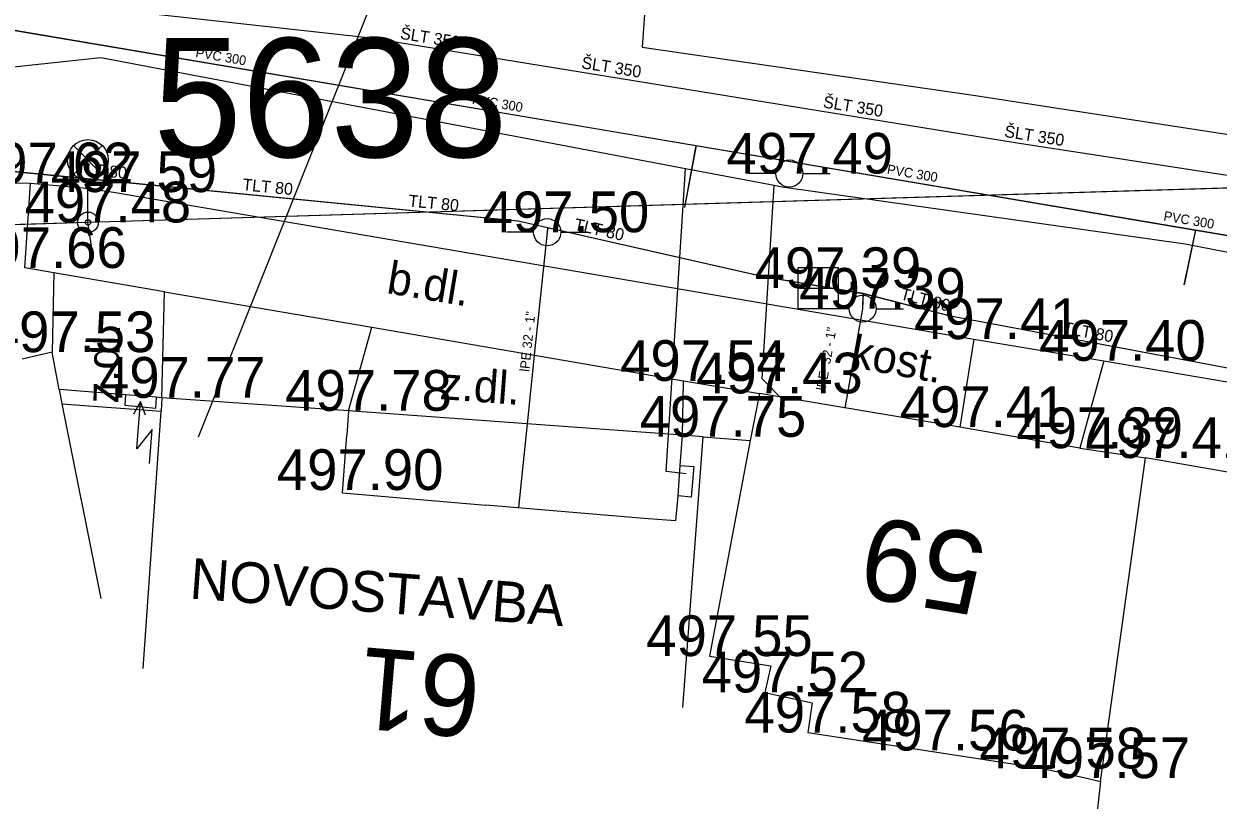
# Model space of a CAD drawing. Extents: x -669642 to -669119, y -1131006 to -1130466.
# Drawn here: x -669595.35 to -669573.35, y -1130639.89 to -1130625.59 of the extents above; entities that cross this region are included whole.
import ezdxf

# ---------------------------------------------------------------- set-up
doc = ezdxf.new("R2010")
doc.units = 0
for name, color, linetype in [('G_Bod_tecka', 7, 'Continuous'), ('G_Bod_vyska', 7, 'Continuous'), ('G_Budovy_Objekty', 7, 'Continuous'), ('G_Budovy_vstupy', 7, 'Continuous'), ('G_Cesty_Schody', 7, 'Continuous'), ('G_Cisla_orientacni', 7, 'Continuous'), ('G_Objekty_technicke', 7, 'Continuous'), ('G_Plochy_zpevnene', 7, 'Continuous'), ('G_Ploty', 7, 'Continuous'), ('G_Ploty_vstupy', 7, 'Continuous'), ('G_Popisy_objektu', 7, 'Continuous'), ('G_Popisy_povrchu', 7, 'Continuous'), ('G_Site-kanalizace', 7, 'Continuous'), ('G_Site-Rozvadece', 7, 'Continuous'), ('G_Site-vodovod', 7, 'Continuous'), ('G_Z_ELsilove_nadz_kotovane', 7, 'Continuous'), ('G_Z_ELsilove_podz_kotovane', 7, 'Continuous'), ('G_Z_KANAL_podz_kotovane', 7, 'Continuous'), ('G_Z_PLYNY_podz_geodeticky', 7, 'Continuous'), ('G_Z_PLYNY_podz_priblizne', 7, 'Continuous'), ('G_Z_SPOJE_nadz_kotovane', 7, 'Continuous'), ('G_Z_VODA_podz_kotovane', 7, 'Continuous'), ('Vrstva 1', 7, 'Continuous'), ('Vrstva 11', 7, 'Continuous'), ('Vrstva 16', 7, 'Continuous'), ('Vrstva 26', 7, 'Continuous'), ('Vrstva 3', 7, 'Continuous'), ('Vrstva 4', 7, 'Continuous'), ('Vrstva 6', 7, 'Continuous'), ('Vrstva 62', 7, 'Continuous')]:
    doc.layers.add(name, color=color, linetype=linetype)

msp = doc.modelspace()

# ---------------------------------------------------------------- linework, layer by layer
at = {"layer": 'G_Bod_tecka'}
for p, q in [((-669581.25, -1130628.35), (-669581.25, -1130628.35)), ((-669595.23, -1130628.53), (-669595.23, -1130628.53)), ((-669593.7, -1130628.69), (-669593.7, -1130628.69)), ((-669594.17, -1130629.25), (-669594.17, -1130629.25)), ((-669585.71, -1130629.43), (-669585.71, -1130629.43)), ((-669595.33, -1130630.09), (-669595.33, -1130630.09)), ((-669580.72, -1130630.46), (-669580.72, -1130630.46)), ((-669579.9, -1130630.84), (-669579.9, -1130630.84)), ((-669577.85, -1130631.4), (-669577.85, -1130631.4)), ((-669594.83, -1130631.64), (-669594.83, -1130631.64)), ((-669575.46, -1130631.8), (-669575.46, -1130631.8)), ((-669583.2, -1130632.17), (-669583.2, -1130632.17)), ((-669592.81, -1130632.48), (-669592.81, -1130632.48)), ((-669581.8, -1130632.4), (-669581.8, -1130632.4)), ((-669589.37, -1130632.72), (-669589.37, -1130632.72)), ((-669578.11, -1130633.02), (-669578.11, -1130633.02)), ((-669582.84, -1130633.2), (-669582.84, -1130633.2)), ((-669575.9, -1130633.41), (-669575.9, -1130633.41)), ((-669574.69, -1130633.59), (-669574.69, -1130633.59)), ((-669589.5, -1130634.18), (-669589.5, -1130634.18)), ((-669582.72, -1130637.24), (-669582.72, -1130637.24)), ((-669581.7, -1130637.91), (-669581.7, -1130637.91)), ((-669580.91, -1130638.65), (-669580.91, -1130638.65)), ((-669578.73, -1130638.98), (-669578.73, -1130638.98)), ((-669576.58, -1130639.31), (-669576.58, -1130639.31)), ((-669575.77, -1130639.49), (-669575.77, -1130639.49))]:
    msp.add_line(p, q, dxfattribs=at)
at = {"layer": 'G_Budovy_Objekty'}
for p, q in [((-669594.83, -1130631.64), (-669595.38, -1130631.77)), ((-669594.7, -1130632.33), (-669594.83, -1130631.64)), ((-669594.7, -1130632.33), (-669594.65, -1130632.59)), ((-669594.65, -1130632.59), (-669593.93, -1130636.18)), ((-669592.81, -1130632.48), (-669592.82, -1130632.73)), ((-669589.37, -1130632.72), (-669592.81, -1130632.48)), ((-669581.8, -1130632.4), (-669581.97, -1130633.27)), ((-669578.11, -1130633.02), (-669581.8, -1130632.4)), ((-669593.15, -1130637.47), (-669592.82, -1130632.73)), ((-669589.37, -1130632.72), (-669589.4, -1130633.17)), ((-669583.22, -1130633.17), (-669589.37, -1130632.72)), ((-669583.26, -1130633.73), (-669583.22, -1130633.17)), ((-669582.84, -1130633.2), (-669583.22, -1130633.17)), ((-669583.21, -1130638.19), (-669582.84, -1130633.2)), ((-669581.97, -1130633.27), (-669582.72, -1130637.24)), ((-669575.9, -1130633.41), (-669574.69, -1130633.59)), ((-669575.52, -1130639.55), (-669574.69, -1130633.59)), ((-669583.3, -1130634.29), (-669583.26, -1130633.73)), ((-669589.48, -1130634.23), (-669586.84, -1130634.46)), ((-669583.34, -1130634.75), (-669583.3, -1130634.29)), ((-669583.34, -1130634.75), (-669583.85, -1130634.71)), ((-669582.72, -1130637.24), (-669581.59, -1130637.42)), ((-669581.59, -1130637.42), (-669581.7, -1130637.91)), ((-669581.7, -1130637.91), (-669580.83, -1130638.1)), ((-669580.83, -1130638.1), (-669580.91, -1130638.65)), ((-669580.91, -1130638.65), (-669578.73, -1130638.98)), ((-669576.58, -1130639.31), (-669575.77, -1130639.49)), ((-669575.52, -1130639.55), (-669575.9, -1130643.1)), ((-669575.77, -1130639.49), (-669575.52, -1130639.55))]:
    msp.add_line(p, q, dxfattribs=at)
msp.add_lwpolyline([(-669592.81, -1130632.48), (-669592.91, -1130632.47), (-669593.48, -1130632.43), (-669593.7, -1130632.41)], dxfattribs=at)
at = {"layer": 'G_Budovy_vstupy'}
for p, q in [((-669575.9, -1130633.41), (-669578.11, -1130633.02)), ((-669589.48, -1130634.23), (-669589.4, -1130633.17)), ((-669583.85, -1130634.71), (-669586.84, -1130634.46)), ((-669578.73, -1130638.98), (-669576.58, -1130639.31))]:
    msp.add_line(p, q, dxfattribs=at)
at = {"layer": 'G_Cesty_Schody'}
for points in [[(-669583.92, -1130625.42), (-669583.96, -1130626.02), (-669577.82, -1130626.91), (-669572.64, -1130627.71), (-669568.3, -1130628.33), (-669561.83, -1130629.27), (-669561.78, -1130628.85), (-669559.87, -1130629.27), (-669558.2, -1130629.61)], [(-669593.48, -1130632.43), (-669593.49, -1130632.62), (-669592.92, -1130632.67), (-669592.91, -1130632.47)]]:
    msp.add_lwpolyline(points, dxfattribs=at)
at = {"layer": 'G_Objekty_technicke'}
for p, q in [((-669594.435, -1130627.835), (-669593.905, -1130628.365)), ((-669594.435, -1130628.365), (-669593.905, -1130627.835)), ((-669594.17, -1130629.25), (-669594.17, -1130628.475))]:
    msp.add_line(p, q, dxfattribs=at)
for centre, radius in [((-669594.17, -1130628.1), 0.375), ((-669594.17, -1130629.25), 0.19), ((-669594.17, -1130629.25), 0.05)]:
    msp.add_circle(centre, radius, dxfattribs=at)
at = {"layer": 'G_Plochy_zpevnene'}
for p, q in [((-669593.7, -1130628.69), (-669577.85, -1130631.4)), ((-669589.37, -1130632.72), (-669588.94, -1130631.18)), ((-669588.94, -1130631.18), (-669583.2, -1130632.17)), ((-669577.85, -1130631.4), (-669578.11, -1130633.02)), ((-669577.85, -1130631.4), (-669575.46, -1130631.8)), ((-669575.46, -1130631.8), (-669575.9, -1130633.41)), ((-669575.46, -1130631.8), (-669563.18, -1130633.9)), ((-669583.22, -1130633.17), (-669583.2, -1130632.17)), ((-669583.2, -1130632.17), (-669581.8, -1130632.4)), ((-669582.84, -1130633.2), (-669581.97, -1130633.27)), ((-669565.17, -1130635.23), (-669574.69, -1130633.59))]:
    msp.add_line(p, q, dxfattribs=at)
for points in [[(-669598.67, -1130628.81), (-669597.21, -1130628.58), (-669595.73, -1130628.52), (-669595.23, -1130628.53)], [(-669594.8, -1130630.18), (-669595.33, -1130630.09), (-669595.23, -1130628.53)], [(-669595.23, -1130628.53), (-669594.26, -1130628.61), (-669593.7, -1130628.69)], [(-669592.76, -1130630.53), (-669594.8, -1130630.18), (-669594.83, -1130631.64)], [(-669592.81, -1130632.48), (-669592.76, -1130630.53), (-669588.94, -1130631.18)]]:
    msp.add_lwpolyline(points, dxfattribs=at)
at = {"layer": 'G_Ploty'}
msp.add_line((-669594.65, -1130632.59), (-669592.82, -1130632.73), dxfattribs=at)
at = {"layer": 'G_Ploty_vstupy'}
msp.add_line((-669593.7, -1130632.41), (-669594.7, -1130632.33), dxfattribs=at)
at = {"layer": 'G_Site-kanalizace'}
msp.add_line((-669581.095, -1130630.46), (-669580.345, -1130630.46), dxfattribs=at)
msp.add_lwpolyline([(-669581.095, -1130630.834), (-669580.345, -1130630.834), (-669580.345, -1130630.084), (-669581.095, -1130630.084)], close=True, dxfattribs=at)
at = {"layer": 'G_Site-Rozvadece'}
for p, q in [((-669593.201, -1130632.55), (-669593.329, -1130632.786)), ((-669593.267, -1130633.423), (-669593.201, -1130632.55)), ((-669593.11, -1130632.803), (-669593.201, -1130632.55)), ((-669592.989, -1130633.067), (-669593.267, -1130633.423)), ((-669593.037, -1130633.692), (-669592.989, -1130633.067))]:
    msp.add_line(p, q, dxfattribs=at)
msp.add_lwpolyline([(-669583.26, -1130633.73), (-669583.01, -1130633.75), (-669583.06, -1130634.31), (-669583.3, -1130634.29)], dxfattribs=at)
at = {"layer": 'G_Site-vodovod'}
for p, q in [((-669581.5, -1130628.35), (-669582, -1130628.35)), ((-669581, -1130628.35), (-669580.5, -1130628.35)), ((-669585.96, -1130629.43), (-669586.46, -1130629.43)), ((-669585.46, -1130629.43), (-669584.96, -1130629.43)), ((-669580.15, -1130630.84), (-669580.65, -1130630.84)), ((-669579.65, -1130630.84), (-669579.15, -1130630.84))]:
    msp.add_line(p, q, dxfattribs=at)
for centre in [(-669581.25, -1130628.35), (-669585.71, -1130629.43), (-669579.9, -1130630.84)]:
    msp.add_circle(centre, 0.25, dxfattribs=at)
at = {"layer": 'G_Z_ELsilove_nadz_kotovane'}
for points in [[(-669557.25, -1130628.14), (-669594.17, -1130629.25)], [(-669594.17, -1130629.25), (-669628.973, -1130630.308), (-669631.66, -1130630.39)], [(-669594.073, -1130629.883), (-669594.17, -1130629.25)]]:
    msp.add_lwpolyline(points, dxfattribs=at)
at = {"layer": 'G_Z_ELsilove_podz_kotovane'}
msp.add_lwpolyline([(-669397.44, -1130624.27), (-669468.22, -1130625.55), (-669528.83, -1130625.04), (-669557.25, -1130628.14), (-669594.17, -1130629.25), (-669631.6, -1130630.45), (-669640.046, -1130636.793)], dxfattribs=at)
at = {"layer": 'G_Z_KANAL_podz_kotovane'}
for p, q in [((-669582.97, -1130627.83), (-669583.18, -1130628.97)), ((-669573.77, -1130629.39), (-669573.98, -1130630.4))]:
    msp.add_line(p, q, dxfattribs=at)
msp.add_lwpolyline([(-669597.41, -1130625.39), (-669582.97, -1130627.83), (-669573.77, -1130629.39), (-669569.45, -1130630.11), (-669561.34, -1130631.49)], dxfattribs=at)
at = {"layer": 'G_Z_PLYNY_podz_geodeticky'}
for points in [[(-669573.96, -1130629.65), (-669581.38, -1130628.6), (-669581.53, -1130628.57), (-669583.16, -1130628.26), (-669593.93, -1130626.22), (-669607.16, -1130627.63), (-669611.11, -1130628.05), (-669619.8, -1130631.13), (-669629.68, -1130634.64), (-669633.72, -1130636.12), (-669639.64, -1130638.28), (-669640.046, -1130638.476)], [(-669548.48, -1130634.64), (-669557.05, -1130632.96), (-669563.63, -1130632.09), (-669563.94, -1130632.06), (-669564.59, -1130631.95), (-669567.41, -1130630.93), (-669573.96, -1130629.65)]]:
    msp.add_lwpolyline(points, dxfattribs=at)
at = {"layer": 'G_Z_PLYNY_podz_priblizne'}
for points in [[(-669583.15, -1130633.88), (-669583.52, -1130633.84), (-669583.16, -1130628.26)], [(-669581.36, -1130632.53), (-669581.75, -1130632.13), (-669581.53, -1130628.57)]]:
    msp.add_lwpolyline(points, dxfattribs=at)
at = {"layer": 'G_Z_SPOJE_nadz_kotovane'}
msp.add_lwpolyline([(-669583.02, -1130610.35), (-669592.14, -1130633.21)], dxfattribs=at)
at = {"layer": 'G_Z_VODA_podz_kotovane'}
for points in [[(-669635.26, -1130590.81), (-669630.49, -1130595.57), (-669625.14, -1130600.6), (-669618.08, -1130606.31), (-669611.07, -1130612.13), (-669604.25, -1130617.94), (-669597.57, -1130623.59), (-669596.09, -1130624.73), (-669595.07, -1130625.23), (-669593.75, -1130625.32), (-669588.96, -1130625.85), (-669577.09, -1130627.78), (-669569.16, -1130629), (-669567.55, -1130629.35), (-669552.61, -1130631.29), (-669541.09, -1130632.57), (-669538.15, -1130632.57), (-669535.82, -1130632.78)], [(-669531.96, -1130637.42), (-669546.93, -1130635.94), (-669548.42, -1130635.75), (-669559.76, -1130634.29), (-669560.05, -1130634.19), (-669567.29, -1130633.4), (-669568.79, -1130632.87), (-669569.21, -1130632.72), (-669569.47, -1130632.63), (-669570.1, -1130632.51), (-669578.28, -1130630.98), (-669579.89, -1130630.56), (-669581.72, -1130630.25), (-669585.7, -1130629.35), (-669586.25, -1130629.23), (-669596.24, -1130628.25), (-669604.69, -1130628.76), (-669605.07, -1130628.78), (-669607.03, -1130629.3), (-669611.32, -1130630.21), (-669612.04, -1130630.44), (-669623.29, -1130634.14), (-669633.8, -1130637.84), (-669640.046, -1130640.302)], [(-669585.7, -1130629.35), (-669585.71, -1130629.43), (-669585.89, -1130631.12), (-669585.93, -1130631.52), (-669586.08, -1130632.96), (-669586.24, -1130634.51)], [(-669579.89, -1130630.56), (-669579.9, -1130630.84), (-669580.23, -1130632.67)]]:
    msp.add_lwpolyline(points, dxfattribs=at)
at = {"layer": 'Vrstva 1'}
msp.add_line((-669594.17, -1130629.25), (-669594.17, -1130629.25), dxfattribs=at)
at = {"layer": 'Vrstva 11'}
msp.add_lwpolyline([(-669597.411, -1130625.392), (-669582.966, -1130627.832), (-669573.766, -1130629.386), (-669569.451, -1130630.115), (-669561.339, -1130631.485)], dxfattribs=at)
at = {"layer": 'Vrstva 16'}
for p, q in [((-669582.966, -1130627.832), (-669583.182, -1130628.974)), ((-669573.766, -1130629.386), (-669573.983, -1130630.399))]:
    msp.add_line(p, q, dxfattribs=at)
at = {"layer": 'Vrstva 26'}
for points in [[(-669635.26, -1130590.81), (-669630.49, -1130595.57), (-669625.14, -1130600.6), (-669618.08, -1130606.31), (-669611.07, -1130612.13), (-669604.25, -1130617.94), (-669597.57, -1130623.59), (-669596.09, -1130624.73), (-669595.07, -1130625.23), (-669593.75, -1130625.32), (-669588.96, -1130625.85), (-669577.09, -1130627.78), (-669569.16, -1130629), (-669567.55, -1130629.35), (-669552.61, -1130631.29), (-669541.09, -1130632.57), (-669538.152, -1130632.567), (-669535.819, -1130632.776)], [(-669531.955, -1130637.416), (-669546.934, -1130635.937), (-669548.416, -1130635.747), (-669559.759, -1130634.29), (-669560.046, -1130634.192), (-669567.293, -1130633.401), (-669568.793, -1130632.87), (-669569.211, -1130632.722), (-669569.47, -1130632.63), (-669570.098, -1130632.512), (-669578.28, -1130630.977), (-669579.894, -1130630.564), (-669581.724, -1130630.254), (-669585.703, -1130629.349), (-669586.246, -1130629.226), (-669596.236, -1130628.247), (-669604.69, -1130628.76), (-669605.069, -1130628.783), (-669607.034, -1130629.302), (-669611.321, -1130630.207), (-669612.04, -1130630.443), (-669623.293, -1130634.136), (-669633.803, -1130637.835), (-669640.046, -1130640.302)], [(-669585.703, -1130629.349), (-669585.711, -1130629.426), (-669585.887, -1130631.123), (-669585.929, -1130631.521), (-669586.079, -1130632.962), (-669586.239, -1130634.505)], [(-669579.894, -1130630.564), (-669579.903, -1130630.844), (-669580.23, -1130632.665)]]:
    msp.add_lwpolyline(points, dxfattribs=at)
at = {"layer": 'Vrstva 6'}
for p, q in [((-669585.711, -1130629.426), (-669585.711, -1130629.426)), ((-669579.903, -1130630.844), (-669579.903, -1130630.844))]:
    msp.add_line(p, q, dxfattribs=at)
at = {"layer": 'Vrstva 62'}
for p, q in [((-669557.25, -1130628.14), (-669594.17, -1130629.25)), ((-669594.17, -1130629.25), (-669631.6, -1130630.45))]:
    msp.add_line(p, q, dxfattribs=at)

# ---------------------------------------------------------------- texts
at = {"layer": 'G_Bod_vyska'}
for s, p in [('497.49', (-669582.408, -1130628.35)), ('497.62', (-669596.4, -1130628.53)), ('497.59', (-669594.858, -1130628.69)), ('497.48', (-669595.336, -1130629.25)), ('497.50', (-669586.898, -1130629.43)), ('497.66', (-669596.523, -1130630.09)), ('497.39', (-669581.888, -1130630.46)), ('497.39', (-669581.068, -1130630.84)), ('497.41', (-669578.954, -1130631.4)), ('497.53', (-669595.996, -1130631.64)), ('497.40', (-669576.648, -1130631.8)), ('497.54', (-669584.366, -1130632.17)), ('497.77', (-669593.966, -1130632.48)), ('497.43', (-669582.966, -1130632.4)), ('497.78', (-669590.536, -1130632.72)), ('497.41', (-669579.214, -1130633.02)), ('497.75', (-669584.006, -1130633.2)), ('497.39', (-669577.068, -1130633.41)), ('497.41', (-669575.794, -1130633.59)), ('497.90', (-669590.69, -1130634.18)), ('497.55', (-669583.886, -1130637.24)), ('497.52', (-669582.866, -1130637.91)), ('497.58', (-669582.076, -1130638.65)), ('497.56', (-669579.91, -1130638.98)), ('497.58', (-669577.746, -1130639.31)), ('497.57', (-669576.936, -1130639.49))]:
    msp.add_text(s, height=0.75, dxfattribs=at).set_placement(p)
at = {"layer": 'G_Cisla_orientacni'}
for s, rotation, p in [('59', 170.5276, (-669577.566, -1130635.023)), ('61', 175.1896, (-669586.891, -1130637.261))]:
    msp.add_text(s, height=1.5, rotation=rotation, dxfattribs=at).set_placement(p)
at = {"layer": 'G_Popisy_objektu'}
msp.add_text('NOVOSTAVBA', height=0.75, rotation=355.7503, dxfattribs=at).set_placement((-669592.312, -1130636.179))
at = {"layer": 'G_Popisy_povrchu'}
for s, rotation, p in [('b.dl.', 350.5276, (-669588.687, -1130630.549)), ('z.dl.', 88.6735, (-669593.61, -1130632.592)), ('kost.', 349.4598, (-669580.15, -1130631.906)), ('z.dl.', 355.7488, (-669587.699, -1130632.504))]:
    msp.add_text(s, height=0.6, rotation=rotation, dxfattribs=at).set_placement(p)
at = {"layer": 'Vrstva 3'}
for rotation, p in [(350.4036, (-669592.197, -1130626.201)), (350.4147, (-669587.103, -1130627.062)), (350.4203, (-669579.461, -1130628.353)), (350.4036, (-669574.366, -1130629.213))]:
    msp.add_text('PVC 300', height=0.1755, rotation=rotation, dxfattribs=at).set_placement(p)
at = {"layer": 'Vrstva 4'}
for s, height, rotation, p in [('ŠLT 350', 0.2194, 350.7687, (-669588.43, -1130625.865)), ('ŠLT 350', 0.2194, 350.7687, (-669585.091, -1130626.408)), ('ŠLT 350', 0.2194, 350.7687, (-669580.639, -1130627.131)), ('ŠLT 350', 0.2194, 350.9708, (-669577.3, -1130627.673)), ('TLT 80', 0.2194, 354.42, (-669594.388, -1130628.357)), ('TLT 80', 0.2194, 354.3832, (-669591.331, -1130628.657)), ('TLT 80', 0.2194, 354.4033, (-669588.274, -1130628.956)), ('TLT 80', 0.2194, 347.1883, (-669585.228, -1130629.385)), ('TLT 80', 0.2194, 345.637, (-669579.22, -1130630.664)), ('lPE 32 - 1"', 0.17551, 84.0431, (-669586.042, -1130632.008)), ('lPE  32 - 1"', 0.17551, 80.0399, (-669580.584, -1130632.361)), ('TLT 80', 0.2194, 349.4031, (-669576.219, -1130631.292))]:
    msp.add_text(s, height=height, rotation=rotation, dxfattribs=at).set_placement(p)
msp.add_text('5638', height=2.1939, dxfattribs=at).set_placement((-669592.967, -1130628.048))

doc.saveas('drawing.dxf')
